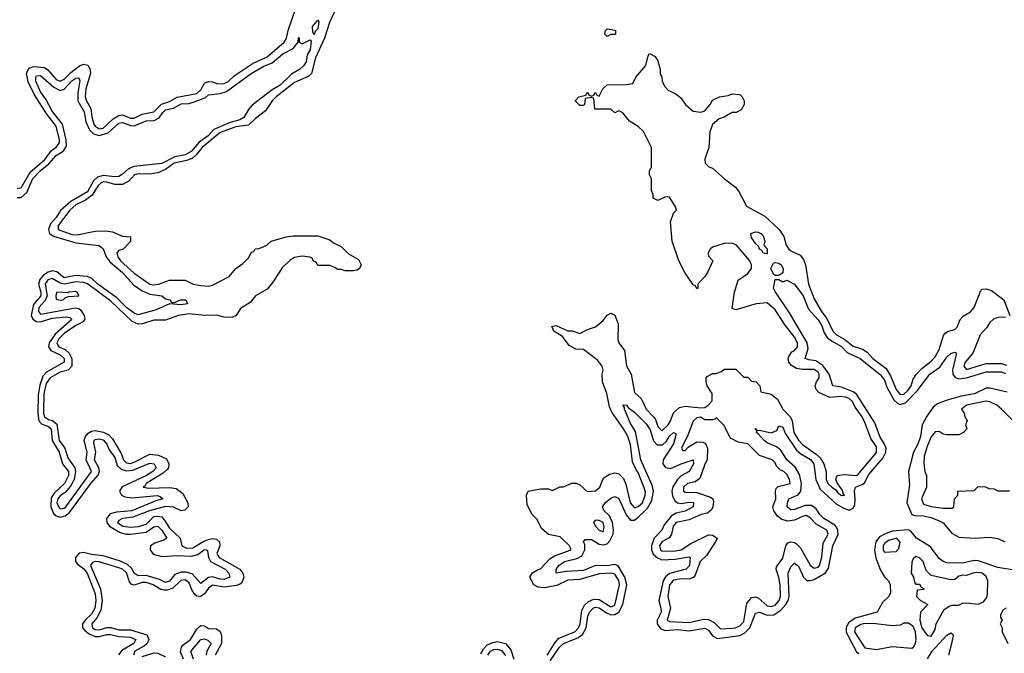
# Model space of a CAD drawing. Header units: inches. Extents: x 2710751 to 2829008, y 857003 to 965602.
# Tile 281 of 320: x 2786803 to 2791844, y 884679 to 887925. Entities that reach past the tile are written whole.
import ezdxf

# ---------------------------------------------------------------- set-up
doc = ezdxf.new("R2010")
doc.units = ezdxf.units.IN
doc.header["$MEASUREMENT"] = 0
doc.layers.add('C7888', color=7, linetype='Continuous')
doc.layers.add('C7898', color=7, linetype='Continuous')

msp = doc.modelspace()

# ---------------------------------------------------------------- linework, layer by layer
at = {"layer": 'C7888', "color": 2}
for points, elevation in [([(2788433, 888007), (2788389.2, 887910), (2788363.6, 887830), (2788318.2, 887730), (2788297.6, 887650), (2788283.7, 887636.3), (2788210, 887603.5), (2788115.3, 887530), (2788095.3, 887510), (2788061.3, 887458.7), (2788010, 887419.6), (2787975.3, 887384.7), (2787910, 887376), (2787830, 887347.2), (2787736.5, 887270), (2787706.9, 887233.1), (2787685.3, 887214.7), (2787656.7, 887203.3), (2787594.4, 887190), (2787550, 887158.2), (2787510, 887139.7), (2787470, 887134.3), (2787410, 887135.1), (2787391, 887130), (2787361.4, 887098.6), (2787330, 887081.3), (2787290, 887080.9), (2787250, 887092.3), (2787230, 887093.8), (2787220.4, 887090), (2787204.5, 887075.5), (2787174.5, 887025.5), (2787139.2, 887000.8), (2787090, 886976.2), (2787059.6, 886950), (2786999.6, 886870), (2787000.4, 886850), (2787070, 886824.2), (2787097.4, 886822.6), (2787190, 886841.6), (2787244.1, 886844.1), (2787277.6, 886837.6), (2787330, 886816), (2787370, 886812), (2787370, 886788), (2787332, 886750), (2787310, 886742), (2787301, 886730), (2787305.5, 886710), (2787319.3, 886690), (2787390, 886626.7), (2787470, 886570.7), (2787490, 886567.4), (2787515.3, 886570), (2787570, 886591), (2787650, 886591.3), (2787690.9, 886570.9), (2787730, 886563), (2787770, 886560.5), (2787790, 886565.5), (2787875.3, 886610), (2787910, 886651.3), (2787944.7, 886675.3), (2787974.6, 886705.4), (2787990, 886734), (2788002, 886738), (2788008.4, 886751.6), (2788027.3, 886752.7), (2788050, 886762), (2788070, 886772), (2788090, 886791.3), (2788166.6, 886813.4), (2788202.5, 886817.5), (2788330, 886818), (2788390, 886798), (2788410, 886782), (2788450, 886762), (2788486.4, 886726.4), (2788536.9, 886696.9), (2788552, 886670), (2788542, 886650), (2788530, 886642), (2788510, 886638), (2788470, 886638), (2788450, 886646), (2788430, 886646), (2788416.4, 886656.4), (2788390, 886666), (2788330, 886666), (2788322, 886682), (2788306, 886690), (2788302, 886702), (2788288, 886708), (2788250, 886714), (2788210, 886706.6), (2788187.1, 886692.9), (2788146, 886654), (2788099.2, 886580.8), (2788070, 886545.2), (2788010.8, 886510), (2787983, 886477), (2787933.7, 886446.3), (2787910.7, 886409.3), (2787890, 886399), (2787850, 886401.2), (2787811.8, 886411.8), (2787750.4, 886409.6), (2787670, 886418.7), (2787614.8, 886410), (2787550, 886385.1), (2787490, 886385.6), (2787432.6, 886367.4), (2787410, 886364.8), (2787378.2, 886378.2), (2787270, 886482.4), (2787150, 886571.7), (2787130, 886579), (2787090, 886581.7), (2787030, 886570.6), (2787010, 886575.7), (2786970, 886599.8), (2786947.5, 886592.5), (2786934.2, 886570), (2786943.2, 886510), (2786933.5, 886486.5), (2786901.5, 886450), (2786899.1, 886430), (2786910, 886416), (2787089.1, 886449.1), (2787105.4, 886445.4), (2787116.8, 886436.8), (2787134, 886410), (2787136.5, 886390), (2787124.3, 886375.7), (2787090, 886358.4), (2787030, 886316.8), (2787003.5, 886290), (2786992.7, 886270), (2786997.8, 886257.8), (2787003.1, 886250), (2787035.3, 886235.3), (2787057, 886217), (2787070.2, 886190), (2787070.2, 886150), (2787051, 886129), (2787010, 886119.4), (2786958.5, 886090), (2786939.3, 886060.7), (2786926.9, 886010), (2786924.6, 885910), (2786930, 885890.5), (2786950, 885876.5), (2786971.5, 885871.5), (2786993.4, 885853.4), (2787004.7, 885770), (2787033.6, 885730), (2787050, 885680.4), (2787085.4, 885630), (2787089.3, 885610), (2787082.6, 885570), (2787063.9, 885536.1), (2787036.4, 885503.6), (2787010, 885485.7), (2786997.6, 885470), (2786993.6, 885450), (2787004.7, 885424.7), (2787010, 885418.9), (2787030, 885422), (2787038.5, 885430), (2787170.8, 885610), (2787144.2, 885670), (2787148.5, 885710), (2787133.1, 885770), (2787139.7, 885790), (2787153.5, 885806.5), (2787170, 885816.9), (2787190, 885820.2), (2787232.6, 885812.6), (2787259, 885799), (2787278.1, 885778.1), (2787322.5, 885702.5), (2787334.3, 885670), (2787350, 885654.3), (2787370, 885652.4), (2787390, 885658.2), (2787470, 885699.1), (2787513.5, 885693.5), (2787555.5, 885675.5), (2787566, 885650), (2787564.2, 885630), (2787558.8, 885621.2), (2787538.3, 885601.7), (2787450.6, 885550), (2787444.4, 885535.6), (2787436, 885530), (2787464.9, 885524.9), (2787570, 885529.2), (2787604.2, 885524.2), (2787638.2, 885498.2), (2787664.4, 885450), (2787665.5, 885430), (2787648.2, 885411.8), (2787630, 885409.6), (2787590, 885427.8), (2787550, 885430.8), (2787467.7, 885410), (2787382.7, 885377.3), (2787330, 885369.6), (2787310, 885359.5), (2787303.1, 885350), (2787331, 885330), (2787370, 885325.8), (2787411.3, 885328.7), (2787450, 885340.8), (2787490, 885379.5), (2787510, 885382.7), (2787530, 885377.6), (2787543.5, 885363.5), (2787570, 885320.3), (2787625.3, 885270), (2787633, 885230), (2787657.2, 885217.2), (2787690, 885220.2), (2787746.1, 885253.9), (2787770, 885262.8), (2787790, 885266.7), (2787810, 885264.2), (2787826.7, 885250), (2787827.2, 885230), (2787811.8, 885190), (2787818.6, 885178.6), (2787824.9, 885170), (2787930.2, 885110.2), (2787945.7, 885090), (2787950.3, 885070), (2787939.9, 885040.1), (2787928.9, 885031.1), (2787913.1, 885026.9), (2787850, 885017.4), (2787790, 885028.3), (2787770, 885013.3), (2787750, 884983.6), (2787730, 884969.6), (2787710, 884971.5), (2787700.5, 884980.5), (2787684.2, 885004.2), (2787670, 885039.6), (2787650, 885055.1), (2787627.5, 885052.5), (2787587.3, 885012.7), (2787557.5, 885002.5), (2787542, 885002), (2787526.5, 885006.5), (2787487, 885030), (2787450, 885041.6), (2787430, 885041.8), (2787390, 885028.2), (2787374.3, 885034.3), (2787365.5, 885045.5), (2787350, 885091.1), (2787330, 885109.7), (2787310, 885117.4), (2787210, 885148.6), (2787190, 885149.7), (2787176, 885144), (2787165.7, 885130), (2787217.6, 885010), (2787225.5, 884950), (2787218.8, 884901.2), (2787198.7, 884861.3), (2787171.8, 884830), (2787175.3, 884810), (2787190, 884801.2), (2787210, 884798.8), (2787250, 884811.5), (2787270, 884811.5), (2787310, 884800.2), (2787370, 884799.3), (2787453.9, 884773.9), (2787464.9, 884750), (2787454.9, 884730), (2787442, 884718), (2787392.7, 884690), (2787384.9, 884670)], 6), ([(2786790, 887062.3), (2786810, 887063.1), (2786856.8, 887143.2), (2786931.4, 887208.6), (2786965.6, 887254.4), (2786990, 887271.8), (2787006.1, 887293.9), (2787006.4, 887310), (2786990, 887379.6), (2786941.3, 887441.3), (2786879.5, 887539.5), (2786846.6, 887606.6), (2786838.5, 887650), (2786850, 887675.8), (2786875.2, 887684.8), (2786930, 887680.2), (2786947.7, 887667.7), (2786990, 887618.3), (2787010, 887610.3), (2787030, 887619.6), (2787064.9, 887655.1), (2787110, 887689), (2787130, 887697.4), (2787152.1, 887692.1), (2787164.4, 887670), (2787165.2, 887650), (2787141.1, 887570), (2787138, 887530), (2787144.4, 887510), (2787168.1, 887470), (2787171.8, 887428.2), (2787183.2, 887390), (2787190, 887378.7), (2787210, 887366.5), (2787231.2, 887370), (2787282.4, 887417.6), (2787310, 887434.7), (2787330, 887436.9), (2787370, 887420.7), (2787390, 887420.7), (2787430, 887440.7), (2787490, 887453.4), (2787528.3, 887491.7), (2787570, 887505.4), (2787610, 887528.1), (2787710, 887546.4), (2787730, 887564.9), (2787750, 887599.3), (2787770, 887608.5), (2787790, 887606.7), (2787817, 887597), (2787850, 887598.3), (2787870, 887609), (2787901.8, 887638.2), (2787998.6, 887701.4), (2788070, 887734), (2788156.9, 887810), (2788169.7, 887830), (2788178, 887870), (2788216.5, 887983.5)], 6), ([(2786790, 887013.8), (2786810, 887013.6), (2786839.5, 887040.5), (2786870, 887111.5), (2786907.4, 887150), (2786952.8, 887187.2), (2786989.9, 887230.1), (2787027.5, 887252.5), (2787042.6, 887277.4), (2787040.7, 887310), (2787021.8, 887390), (2786970, 887456.9), (2786937.3, 887517.3), (2786910, 887556.2), (2786886.4, 887610), (2786885.1, 887630), (2786890, 887637.1), (2786910, 887638.7), (2786978.5, 887578.5), (2787010, 887561.7), (2787030.8, 887569.2), (2787070, 887611.6), (2787090, 887626), (2787106.4, 887626.4), (2787111.7, 887611.7), (2787100.2, 887550), (2787101.5, 887510), (2787133, 887453), (2787141.7, 887401.7), (2787160.3, 887360.3), (2787180.3, 887340.3), (2787210, 887331), (2787255.3, 887344.7), (2787310, 887394.7), (2787330, 887397.6), (2787370, 887382.4), (2787390, 887381.8), (2787450, 887406.5), (2787491.9, 887408.1), (2787517.3, 887422.7), (2787535.4, 887450), (2787550, 887462.7), (2787590, 887472.6), (2787630, 887494.2), (2787670, 887496.5), (2787726.1, 887513.9), (2787753.9, 887526.1), (2787770, 887539.5), (2787830, 887546.4), (2787862.6, 887557.4), (2787987.8, 887650), (2788050, 887685.3), (2788096.4, 887703.6), (2788150, 887750.3), (2788203.2, 887776.8), (2788229, 887810), (2788230, 887834), (2788234, 887830), (2788234, 887810), (2788250, 887802), (2788290, 887822), (2788294.8, 887814.8), (2788290.4, 887770.4), (2788275.6, 887744.4), (2788270, 887709), (2788257.3, 887690), (2788234.8, 887670), (2788194.4, 887645.6), (2788136.4, 887590), (2788095, 887565), (2787993.1, 887486.9), (2787974.4, 887465.6), (2787950, 887424.2), (2787930, 887411.6), (2787881.3, 887398.7), (2787797.4, 887362.6), (2787767.2, 887330), (2787722, 887298), (2787681.7, 887250), (2787650, 887233.1), (2787597.7, 887222.3), (2787530, 887187.9), (2787387.2, 887172.8), (2787359.7, 887160.3), (2787330, 887133.3), (2787310, 887122.3), (2787290, 887119.2), (2787230, 887126.5), (2787202.1, 887117.9), (2787181.3, 887098.7), (2787150, 887043.8), (2787065.5, 886994.5), (2787012.8, 886947.2), (2786990, 886911.5), (2786961.5, 886878.5), (2786951.3, 886850), (2786956.5, 886830), (2786975.6, 886815.6), (2787090, 886782.4), (2787210, 886767.7), (2787230, 886750.8), (2787245.3, 886710), (2787265.2, 886685.2), (2787330.2, 886630), (2787386.1, 886566.1), (2787430, 886536), (2787470, 886518.9), (2787531, 886510), (2787550, 886494.8), (2787574, 886490), (2787578, 886478), (2787590, 886474), (2787626, 886490), (2787654, 886490), (2787662, 886470), (2787630, 886465.1), (2787570, 886469.2), (2787501.4, 886438.6), (2787410, 886413.3), (2787390, 886422), (2787350, 886451.3), (2787300, 886500), (2787203.5, 886570), (2787170, 886600.4), (2787150, 886609.8), (2787090, 886614.8), (2787030, 886603.5), (2786993.4, 886633.4), (2786970, 886638.7), (2786948.6, 886631.4), (2786924.5, 886615.5), (2786906.1, 886593.9), (2786899.7, 886570), (2786911.8, 886530), (2786911.9, 886510), (2786874.2, 886465.8), (2786861.3, 886410), (2786870.2, 886390.2), (2786890, 886378.6), (2786910, 886377.8), (2786970, 886396.5), (2787042.8, 886402.8), (2787059.5, 886399.5), (2787070.4, 886390), (2786985.2, 886314.8), (2786953.2, 886270), (2786951.3, 886250), (2786962, 886230), (2787010, 886208.5), (2787030.2, 886190), (2787030.3, 886170), (2786941, 886119), (2786921.5, 886098.5), (2786906.8, 886053.2), (2786898.1, 886001.9), (2786896.1, 885910), (2786901.8, 885870), (2786914.2, 885854.2), (2786950, 885841.5), (2786964.2, 885830), (2786969.3, 885769.3), (2787005.2, 885710), (2787023.1, 885650), (2787053.2, 885610), (2787053.8, 885590), (2787032.3, 885550), (2786979.6, 885500.4), (2786963.9, 885476.1), (2786962.8, 885430), (2786976.3, 885396.3), (2786990, 885383.1), (2787010, 885376.5), (2787036.2, 885383.8), (2787058.9, 885401.1), (2787166.8, 885550), (2787203.9, 885590), (2787211.1, 885610), (2787208.9, 885628.9), (2787186.2, 885670), (2787193, 885710), (2787182.3, 885757.7), (2787184.2, 885770), (2787190, 885774.6), (2787210, 885778.5), (2787230, 885773.6), (2787250, 885750.4), (2787261.8, 885721.8), (2787290, 885682), (2787301.7, 885641.7), (2787322, 885622), (2787350, 885614.2), (2787382.2, 885617.8), (2787470, 885652.9), (2787490.7, 885650), (2787501.6, 885630), (2787484.4, 885610), (2787452.4, 885590), (2787327.3, 885532.7), (2787314.9, 885510), (2787323.8, 885490), (2787341.3, 885481.3), (2787376.4, 885476.4), (2787507.3, 885487.3), (2787522.8, 885482.8), (2787536, 885470), (2787499.3, 885460.7), (2787377.3, 885410), (2787298.2, 885401.8), (2787266.5, 885393.5), (2787247.2, 885370), (2787248.8, 885350), (2787263.7, 885330), (2787318.2, 885298.2), (2787350, 885290.2), (2787370, 885290.2), (2787450, 885299.6), (2787490, 885326.7), (2787510, 885330.3), (2787530, 885310.4), (2787556.4, 885270), (2787541.2, 885258.8), (2787495.6, 885244.4), (2787472.7, 885230), (2787470.3, 885210), (2787487.1, 885187.1), (2787530, 885175.5), (2787610, 885180.2), (2787683.5, 885176.5), (2787714.3, 885185.7), (2787750, 885211.5), (2787758, 885210), (2787765.2, 885205.2), (2787770.2, 885170), (2787780.4, 885150), (2787854.9, 885110), (2787874.4, 885090), (2787879.3, 885070), (2787850, 885056.9), (2787830, 885058.5), (2787790, 885071.3), (2787770, 885068.5), (2787730, 885037), (2787685.9, 885085.9), (2787655.5, 885095.5), (2787630, 885094.8), (2787597.6, 885082.4), (2787570, 885048.3), (2787550, 885042.6), (2787518, 885058), (2787450, 885078.7), (2787410, 885075.4), (2787390, 885089.6), (2787376.1, 885116.1), (2787355.1, 885135.1), (2787313.5, 885153.5), (2787230, 885179.3), (2787170, 885185.3), (2787130, 885195.6), (2787107.6, 885192.4), (2787088.9, 885170), (2787088.9, 885150), (2787097.1, 885137.1), (2787131.9, 885111.9), (2787149, 885090), (2787190, 884984.7), (2787193.5, 884950), (2787187.7, 884910), (2787170, 884879.7), (2787138, 884850), (2787124.6, 884830), (2787125.3, 884810), (2787136.1, 884796.1), (2787159.3, 884779.3), (2787190, 884765.8), (2787210, 884764.7), (2787250, 884775), (2787270, 884775), (2787310, 884764.7), (2787370, 884762.3), (2787398, 884750), (2787388, 884730), (2787326.5, 884693.5), (2787309.1, 884670.9)], 2), ([(2790000, 887346), (2789998, 887350), (2789970, 887378), (2789925.6, 887405.6), (2789890, 887448), (2789870, 887458), (2789850, 887448), (2789830, 887466), (2789747.3, 887467.3), (2789742, 887522), (2789730, 887526), (2789698, 887522), (2789694, 887490), (2789690, 887486), (2789670, 887486), (2789648.4, 887508.4), (2789648.4, 887511.6), (2789666, 887530), (2789702, 887538), (2789710, 887554), (2789718, 887538), (2789730, 887534), (2789742, 887538), (2789750, 887552), (2789758, 887538), (2789770, 887534), (2789789.1, 887570.9), (2789810, 887591.3), (2789907.3, 887592.7), (2789942, 887598), (2789958, 887630), (2790000, 887679.7)], 6), ([(2790000, 885526.3), (2789970, 885606), (2789959.5, 885619.5), (2789941, 885661), (2789930, 885748.7), (2789916, 885790), (2789894, 885830), (2789834.6, 885914.6), (2789822.6, 885942.6), (2789809.6, 886010), (2789787.3, 886070), (2789785.6, 886110), (2789789.5, 886130), (2789785.1, 886150), (2789761, 886181), (2789690, 886235.3), (2789650, 886238), (2789616.4, 886256.4), (2789582, 886302), (2789538, 886330), (2789527.3, 886352.7), (2789550, 886358), (2789610, 886332), (2789631.1, 886331.1), (2789670, 886318), (2789710, 886338), (2789750, 886351.3), (2789790, 886384.7), (2789810, 886412), (2789830, 886422), (2789850, 886412), (2789866.4, 886366.4), (2789865.5, 886285.5), (2789870.8, 886270), (2789898.8, 886230), (2789910, 886152), (2789934, 886110), (2789950, 886016), (2789984.9, 885984.9), (2790000, 885952.5)], 6), ([(2790000, 885631.2), (2789982.4, 885670), (2789955.8, 885815.8), (2789930, 885857.2), (2789899, 885930), (2789899, 885939), (2789890, 885952), (2789910, 885950.8), (2789918, 885938), (2789950, 885914.8), (2790000, 885865.4)], 2), ([(2789502.7, 884670), (2789544.6, 884735.4), (2789563.2, 884756.8), (2789645.1, 884790), (2789664, 884810), (2789671.6, 884830), (2789681.4, 884898.6), (2789694.6, 884925.4), (2789714.7, 884945.3), (2789743.1, 884956.9), (2789770, 884955.3), (2789830, 884918), (2789850, 884925.3), (2789872.9, 885030), (2789870, 885052), (2789850, 885084.5), (2789835.3, 885090), (2789770, 885086), (2789670, 885056.9), (2789610, 885054.5), (2789553, 885027), (2789490, 885014), (2789457.5, 885017.5), (2789435.3, 885030), (2789415.3, 885070), (2789428.9, 885091.1), (2789453.2, 885106.8), (2789470, 885111.3), (2789517.4, 885162.6), (2789540.6, 885179.4), (2789626, 885210), (2789618.4, 885230), (2789570, 885276), (2789510, 885288), (2789476.4, 885316.4), (2789450, 885366), (2789426, 885390), (2789400.4, 885440.4), (2789398, 885490), (2789406, 885510), (2789470, 885522), (2789510, 885522), (2789530, 885514), (2789568.4, 885531.6), (2789587.3, 885532.7), (2789630, 885551.3), (2789651.1, 885551.1), (2789670, 885542), (2789707.5, 885507.5), (2789750, 885510.8), (2789773.2, 885530), (2789789.2, 885570), (2789798.6, 885581.4), (2789822.5, 885597.5), (2789850, 885604), (2789870, 885598.8), (2789894.4, 885574.4), (2789906.4, 885546.4), (2789928.9, 885450), (2789950, 885423.8), (2789970, 885430.6), (2789990.9, 885450), (2790000, 885474.7)], 6), ([(2789519.3, 884640.7), (2789566.8, 884710), (2789587.1, 884730), (2789660.6, 884759.4), (2789684, 884776), (2789703.1, 884810), (2789710.9, 884870), (2789719.8, 884890), (2789738.4, 884910), (2789750, 884915.2), (2789770, 884913), (2789807.1, 884887.1), (2789830, 884876.9), (2789850, 884877.6), (2789869.9, 884890.1), (2789890.7, 884929.3), (2789911.1, 885030), (2789901.8, 885070), (2789867, 885127), (2789850, 885134), (2789810, 885127.9), (2789750, 885128.7), (2789690, 885103.8), (2789601.5, 885098.5), (2789550, 885089.5), (2789549.5, 885109.5), (2789562.9, 885130), (2789592.7, 885150), (2789655.8, 885164.2), (2789681.3, 885178.7), (2789696.2, 885210), (2789696, 885236), (2789689.1, 885250.9), (2789698, 885262), (2789730, 885262.8), (2789770, 885237.6), (2789790, 885234.3), (2789810, 885239.5), (2789825, 885255), (2789840.8, 885290), (2789843.1, 885310), (2789838.7, 885350), (2789822.9, 885382.9), (2789794.7, 885410), (2789786, 885430), (2789799.6, 885450), (2789830, 885474), (2789850, 885483.1), (2789870, 885472.4), (2789908.3, 885388.3), (2789930, 885362), (2789950, 885361.1), (2789970, 885376), (2790000, 885406.3)], 2), ([(2787640.9, 884650), (2787627, 884687), (2787631.1, 884710), (2787638.8, 884721.2), (2787678.3, 884750), (2787710, 884803.8), (2787723.5, 884816.5), (2787730, 884821.6), (2787750, 884819.3), (2787770, 884806.4), (2787810, 884805.5), (2787830, 884790.7), (2787836.9, 884770), (2787836.1, 884730), (2787803.6, 884670)], 6), ([(2787693.7, 884650), (2787679.7, 884690), (2787683.8, 884696.2), (2787730, 884750.4), (2787750, 884753.4), (2787766.9, 884746.9), (2787783, 884730), (2787761.7, 884690), (2787758, 884670)], 2), ([(2789163.2, 884676.8), (2789177, 884703), (2789196.8, 884723.2), (2789225.2, 884734.8), (2789250, 884739.1), (2789290, 884728.9), (2789316.6, 884696.6), (2789333.6, 884650)], 6), ([(2787430, 884663.8), (2787490, 884682), (2787510, 884680.2), (2787550, 884661.8)], 6), ([(2789200.4, 884670), (2789213.3, 884690), (2789230, 884699.7), (2789250, 884701.3), (2789270, 884693.6), (2789290, 884668)], 2)]:
    msp.add_lwpolyline(points, dxfattribs=dict(at, elevation=elevation))
for points, elevation in [([(2788310, 887848), (2788303.1, 887863.1), (2788302, 887890), (2788330, 887922), (2788334, 887914), (2788330, 887878), (2788315.3, 887864.7)], 2), ([(2789810, 887838), (2789798, 887850), (2789802, 887870), (2789810, 887878), (2789850, 887872), (2789854, 887870), (2789854, 887850), (2789850, 887849), (2789830, 887848.7)], 6), ([(2787090, 886532), (2787054, 886530), (2787050, 886526), (2786994, 886530), (2786988.4, 886511.6), (2786990, 886494), (2787010, 886487.7), (2787026, 886490), (2787038, 886502), (2787053.6, 886506.4), (2787106, 886510), (2787098, 886530)], 10), ([(2789750, 885362), (2789741, 885350), (2789751, 885330), (2789770, 885311), (2789790, 885301), (2789795.3, 885324.7), (2789790, 885348.7), (2789770, 885359.3)], 6)]:
    msp.add_lwpolyline(points, close=True, dxfattribs=dict(at, elevation=elevation))
at = {"layer": 'C7898', "color": 2}
for points, elevation in [([(2790000, 887679.7), (2790008.7, 887690), (2790020.4, 887739.6), (2790028, 887752), (2790056.9, 887736.9), (2790070, 887714), (2790082, 887670), (2790082, 887650), (2790091.1, 887631.1), (2790091.3, 887610), (2790104.5, 887584.5), (2790123.4, 887563.4), (2790163.5, 887543.5), (2790186.4, 887526.4), (2790211.3, 887490), (2790250, 887456), (2790290, 887451), (2790310, 887458), (2790338, 887490), (2790350, 887512), (2790386, 887530), (2790430, 887536), (2790450, 887544.7), (2790490, 887542), (2790502, 887530), (2790512, 887510), (2790512, 887490), (2790496.9, 887463.1), (2790471, 887449), (2790450, 887449), (2790410, 887425.2), (2790383.5, 887416.5), (2790350, 887388.7), (2790336.3, 887350), (2790330.8, 887270), (2790311, 887210), (2790312, 887190), (2790331.1, 887171.1), (2790350, 887164.7), (2790411, 887110), (2790467.2, 887067.2), (2790485.3, 887045.3), (2790524, 886970), (2790618, 886918), (2790691.3, 886850), (2790714.4, 886814.4), (2790727.3, 886770), (2790741, 886750), (2790750, 886741), (2790798.4, 886718.4), (2790816.1, 886696.1), (2790825.5, 886670), (2790841.6, 886570), (2790870, 886494.8), (2790907.7, 886430), (2790934.7, 886394.7), (2790965.5, 886330), (2790985.3, 886310), (2791027, 886287), (2791070, 886252.7), (2791116.9, 886236.9), (2791141.4, 886221.4), (2791170, 886188.7), (2791238, 886138), (2791261.4, 886101.4), (2791289.2, 886030), (2791310, 886004.6), (2791330, 886006.5), (2791350, 886026), (2791366.3, 886050), (2791376.9, 886083.1), (2791392.6, 886107.4), (2791421.5, 886138.5), (2791470, 886175.5), (2791490, 886197.3), (2791510, 886236), (2791531.9, 886308.1), (2791540.7, 886319.3), (2791552.1, 886327.9), (2791590, 886337.3), (2791602.7, 886350), (2791617.2, 886390), (2791633.6, 886406.4), (2791670, 886428), (2791689.4, 886450), (2791722.7, 886537.3), (2791730, 886544.7), (2791750, 886546.8), (2791778.5, 886538.5), (2791841, 886490), (2791871.3, 886410)], 6), ([(2790000, 885952.5), (2790010.5, 885930), (2790049.2, 885889.2), (2790057.5, 885877.5), (2790070, 885841), (2790090, 885819.1), (2790122.9, 885850), (2790135.1, 885870), (2790149.4, 885910.6), (2790180.7, 885939.3), (2790210, 885946), (2790290, 885936), (2790310, 885938), (2790328, 885950), (2790348, 885972), (2790348, 886010), (2790322, 886050), (2790318, 886070), (2790318, 886090), (2790323.1, 886096.9), (2790350, 886112), (2790367.3, 886112.7), (2790396.4, 886123.6), (2790410, 886134), (2790470, 886134), (2790510, 886094), (2790530, 886094), (2790550, 886074), (2790574, 886070), (2790592, 886050), (2790598, 886018), (2790650, 886006.8), (2790682, 885982), (2790710.6, 885930), (2790749.1, 885889.1), (2790758, 885870), (2790766.3, 885810), (2790790, 885770.7), (2790810, 885748.7), (2790880.2, 885700.2), (2790900.8, 885680.8), (2790920.4, 885650), (2790931.6, 885608.4), (2790931.3, 885570), (2790940.7, 885550), (2790961, 885530), (2790979.3, 885519.3), (2790990, 885502.8), (2791010, 885487.3), (2791026, 885490), (2791018, 885498), (2791017.2, 885510), (2791010, 885522), (2790988.9, 885548.9), (2790982, 885570), (2790988, 885590), (2791024.5, 885595.5), (2791090, 885590.7), (2791190, 885708), (2791190, 885737.2), (2791159.7, 885779.7), (2791130, 885861.2), (2791115.4, 885890), (2791080, 885940), (2791067.3, 885970), (2791050, 885984.2), (2791030, 885992.1), (2791004.6, 885995.4), (2790950, 885989.5), (2790894.9, 886014.9), (2790880.9, 886030), (2790876.2, 886050), (2790882, 886070), (2790896.2, 886090), (2790896.3, 886110), (2790890, 886119.5), (2790870, 886133.7), (2790810, 886132.3), (2790779.1, 886139.1), (2790754, 886154), (2790740.9, 886170), (2790737, 886190), (2790740.1, 886199.9), (2790756.2, 886223.8), (2790770, 886231), (2790785.2, 886250), (2790784.5, 886270), (2790770, 886298), (2790721, 886361), (2790670, 886438), (2790630, 886474), (2790574, 886470), (2790470, 886438), (2790450, 886446), (2790462, 886530), (2790482, 886590), (2790530, 886624.7), (2790549, 886650), (2790549, 886670), (2790541.2, 886690), (2790472.7, 886770), (2790450, 886779.5), (2790410, 886778), (2790350, 886759), (2790338, 886750), (2790326.8, 886730), (2790330, 886714), (2790352, 886690), (2790324.7, 886630), (2790311, 886609), (2790274, 886570), (2790274, 886550), (2790270, 886546), (2790262, 886562), (2790250, 886566), (2790208.7, 886630), (2790177.2, 886690), (2790142.7, 886790), (2790134, 886890), (2790150, 886934), (2790166, 886950), (2790158, 886970), (2790130, 887015.3), (2790110, 887018), (2790070, 886998), (2790046, 887010), (2790046, 887030), (2790038, 887050), (2790038, 887110), (2790028, 887130), (2790028, 887150), (2790038, 887170), (2790038, 887270), (2790000, 887346)], 6), ([(2790000, 885865.4), (2790010, 885855.5), (2790030, 885824), (2790047, 885767), (2790066.9, 885746.9), (2790093.4, 885746.6), (2790114.8, 885765.2), (2790128.4, 885790), (2790150, 885810.4), (2790163.6, 885803.6), (2790150, 885752.7), (2790096.9, 885670), (2790095.6, 885650), (2790110, 885630.4), (2790134.2, 885625.8), (2790189.3, 885650), (2790250.6, 885670), (2790251.8, 885650), (2790230.4, 885610), (2790190, 885588.5), (2790170.3, 885570), (2790147.4, 885532.6), (2790142.4, 885510), (2790144.3, 885484.3), (2790158, 885458), (2790170, 885450.2), (2790190, 885446), (2790230, 885453.8), (2790250, 885451.6), (2790253, 885450), (2790250.5, 885430), (2790210, 885407.7), (2790163, 885397), (2790138.6, 885381.4), (2790103.1, 885336.9), (2790090, 885309.6), (2790051.5, 885268.5), (2790036.9, 885230), (2790038.2, 885210), (2790046.9, 885186.9), (2790067.6, 885167.6), (2790090, 885158.6), (2790158, 885162), (2790230, 885174), (2790236.3, 885170), (2790231.3, 885130), (2790214.4, 885110), (2790130, 885087.6), (2790109.3, 885070.7), (2790097.6, 885050), (2790075.5, 884950), (2790086, 884910), (2790086.3, 884890), (2790066.3, 884850), (2790066, 884830), (2790085.1, 884805.1), (2790110, 884796.9), (2790170, 884800.7), (2790230, 884794.7), (2790310, 884807.6), (2790330, 884798), (2790349.3, 884769.3), (2790374.8, 884754.8), (2790490, 884771.3), (2790515.1, 884784.9), (2790540.4, 884810), (2790570, 884884.9), (2790590, 884890.3), (2790630, 884874.4), (2790663, 884877), (2790698.9, 884901.1), (2790725.3, 884930), (2790738, 884950), (2790741.8, 884970), (2790736.9, 885090), (2790750, 885123), (2790770, 885140.5), (2790790, 885125.5), (2790815.3, 885070), (2790833, 885053), (2790850, 885051.5), (2790870, 885058), (2790929.1, 885090.9), (2790944.1, 885115.9), (2790966.6, 885230), (2790992.7, 885287.3), (2790991.1, 885310), (2790984.7, 885324.7), (2790975.9, 885335.9), (2790919.7, 885370), (2790899.7, 885390), (2790880.1, 885420.1), (2790855.8, 885435.8), (2790823.4, 885436.6), (2790770, 885416.4), (2790750, 885413.6), (2790731.8, 885430), (2790733, 885450), (2790740.7, 885470), (2790788.9, 885491.1), (2790802.3, 885510), (2790805.6, 885550), (2790794.6, 885594.6), (2790772.5, 885632.5), (2790729.9, 885669.9), (2790699.1, 885719.1), (2790676.8, 885736.8), (2790630, 885756.9), (2790614, 885770), (2790584.4, 885804.4), (2790574, 885810), (2790578, 885818), (2790569.1, 885829.1), (2790566, 885830), (2790572, 885830), (2790581, 885821), (2790590, 885822.8), (2790650, 885808.5), (2790678.9, 885821.1), (2790690, 885844.7), (2790710, 885838), (2790722.9, 885802.9), (2790779.7, 885719.7), (2790801.4, 885701.4), (2790851.4, 885671.4), (2790868.8, 885650), (2790879.6, 885570), (2790900.7, 885520.7), (2790983.9, 885443.9), (2791022, 885422), (2791050, 885412.9), (2791070, 885423), (2791078.2, 885441.8), (2791080.8, 885470), (2791076.9, 885510), (2791082, 885530), (2791116.6, 885543.4), (2791127.8, 885552.2), (2791150, 885595.3), (2791221, 885679), (2791237.3, 885710), (2791238, 885730), (2791230.7, 885750.7), (2791205.6, 885790), (2791180.5, 885860.5), (2791086.9, 886006.9), (2791070, 886019.2), (2791010, 886042.7), (2790966, 886050), (2790947.4, 886110), (2790914.3, 886154.3), (2790878, 886178), (2790842.5, 886182.5), (2790823.7, 886190), (2790838.8, 886241.2), (2790833.6, 886270), (2790743.5, 886423.5), (2790670, 886533.2), (2790661.6, 886550), (2790670, 886594), (2790690, 886594), (2790710, 886582), (2790730, 886591.3), (2790770, 886570.6), (2790814.6, 886510), (2790841.7, 886441.7), (2790890, 886387.7), (2790910, 886356.3), (2790921.8, 886321.8), (2790937.5, 886297.5), (2790959.4, 886279.4), (2791010, 886250.2), (2791039.4, 886219.4), (2791105.5, 886190), (2791210, 886105.7), (2791230, 886079.3), (2791242.7, 886042.7), (2791278, 885978), (2791298.2, 885958.2), (2791310, 885954), (2791337.5, 885962.5), (2791396.9, 886023.1), (2791463, 886110), (2791514.2, 886145.8), (2791550, 886196.3), (2791570, 886214.8), (2791590, 886222), (2791598, 886218), (2791598, 886210), (2791577.6, 886130), (2791579.3, 886110), (2791591.9, 886091.9), (2791610, 886084.9), (2791650, 886090.2), (2791750, 886121.5), (2791830, 886120.9), (2791850, 886112.6)], 2), ([(2791850, 886401.2), (2791810, 886399.6), (2791789, 886391), (2791770, 886374.5), (2791753.3, 886346.7), (2791719.5, 886310), (2791683.2, 886216.8), (2791643.1, 886170), (2791635.8, 886150), (2791650, 886132.7), (2791750, 886163.9), (2791830, 886164.4), (2791854.7, 886154.7)], 6), ([(2791857.5, 886017.5), (2791770, 886037), (2791750, 886037), (2791691.1, 886008.9), (2791623.4, 885996.6), (2791545.8, 885974.2), (2791502.3, 885957.7), (2791479.9, 885940.1), (2791446.5, 885893.5), (2791423.7, 885850), (2791414, 885790), (2791400.3, 885750), (2791378.7, 885710), (2791352.9, 885610), (2791357.7, 885542.3), (2791344.4, 885450), (2791370, 885391), (2791385.2, 885385.2), (2791430, 885384.4), (2791470, 885374.7), (2791510, 885358.3), (2791530, 885347), (2791574.4, 885294.4), (2791610, 885273.8), (2791690, 885268.7), (2791770, 885274.9), (2791810, 885268.2), (2791846.8, 885250)], 2), ([(2791888.7, 885870), (2791829.3, 885930), (2791806, 885950), (2791770, 885967.3), (2791750, 885971.2), (2791650, 885951.2), (2791624.7, 885930), (2791638, 885910), (2791642, 885890), (2791654, 885870), (2791644.7, 885850), (2791652, 885830), (2791634, 885810), (2791610, 885798), (2791550, 885798), (2791530, 885802), (2791510, 885815.3), (2791490, 885814), (2791470, 885789), (2791450, 885744), (2791433.4, 885690), (2791430.9, 885650.9), (2791436, 885610), (2791444.7, 885590), (2791446, 885530), (2791419.1, 885470), (2791430, 885444), (2791470, 885431.3), (2791530, 885422.8), (2791576.4, 885423.6), (2791586, 885430), (2791588, 885470), (2791606, 885490), (2791606, 885510), (2791690, 885514), (2791710, 885534), (2791747.3, 885532.7), (2791763.6, 885523.6), (2791790, 885522), (2791810, 885512), (2791870, 885512)], 6), ([(2790000, 885406.3), (2790016.8, 885423.2), (2790038.4, 885461.6), (2790047.1, 885510), (2790040.9, 885540.9), (2790000, 885631.2)], 2), ([(2790000, 885474.7), (2790005.6, 885490), (2790007.2, 885507.2), (2790000, 885526.3)], 6), ([(2791903.7, 885103.7), (2791810, 885119.6), (2791710, 885153), (2791690, 885154.3), (2791630, 885141), (2791550, 885143.1), (2791529.8, 885149.8), (2791510, 885165.6), (2791465.3, 885225.3), (2791394, 885270), (2791364.8, 885304.8), (2791352.5, 885312.5), (2791270, 885304.4), (2791230.1, 885289.9), (2791204.8, 885275.2), (2791186.7, 885250), (2791178.8, 885210), (2791186.4, 885166.4), (2791210, 885106), (2791230, 885070.8), (2791250.3, 885050.3), (2791259.5, 885030), (2791260.3, 884990), (2791252.2, 884970), (2791219.6, 884940.4), (2791193.4, 884890), (2791080.6, 884859.4), (2791045.2, 884834.8), (2791033.4, 884810), (2791034.2, 884790), (2791042, 884770), (2791087.6, 884687.6), (2791098.3, 884678.3)], 2), ([(2791854, 884910), (2791838, 884902), (2791823.6, 884876.4), (2791823.6, 884863.6), (2791832, 884850), (2791822, 884830), (2791832, 884810), (2791832, 884790), (2791862, 884730)], 6), ([(2791450, 884650.7), (2791473.6, 884690), (2791550, 884772.2), (2791570, 884784.9), (2791578.3, 884778.3), (2791581.6, 884770), (2791578.9, 884750), (2791558, 884670)], 2)]:
    msp.add_lwpolyline(points, dxfattribs=dict(at, elevation=elevation))
for points, elevation in [([(2790630, 886726), (2790610, 886728.7), (2790602, 886742), (2790590, 886748.7), (2790584.7, 886764.7), (2790570, 886778), (2790548.7, 886810), (2790546, 886830), (2790570, 886838), (2790584, 886836), (2790598, 886830), (2790610, 886818), (2790618, 886790), (2790612, 886770), (2790630, 886752)], 2), ([(2790670, 886615.3), (2790662, 886622), (2790649.2, 886650), (2790662, 886678), (2790670, 886681), (2790690, 886677.3), (2790701, 886670), (2790710.8, 886650), (2790710, 886628), (2790690, 886615.3)], 2), ([(2790288.9, 885888.9), (2790270, 885885.2), (2790250, 885869.2), (2790223.1, 885796.9), (2790191.3, 885730), (2790198, 885718), (2790210, 885718.8), (2790224.8, 885735.2), (2790270, 885762), (2790300.7, 885760.7), (2790313.7, 885753.7), (2790324, 885730), (2790322, 885670), (2790310, 885648.7), (2790285.8, 885574.2), (2790261.6, 885558.4), (2790221, 885550), (2790202, 885530), (2790201, 885510), (2790210, 885504), (2790270, 885503.8), (2790339.9, 885479.9), (2790351.3, 885470), (2790354.8, 885454.8), (2790351, 885430), (2790345.5, 885414.5), (2790323.4, 885396.6), (2790292, 885390), (2790230, 885362.7), (2790164.4, 885350), (2790148.8, 885330), (2790139.1, 885290), (2790128.8, 885271.2), (2790090, 885251.1), (2790078.7, 885230), (2790083.7, 885210), (2790090, 885203.7), (2790150, 885202.3), (2790189, 885210), (2790238.6, 885241.4), (2790330, 885286), (2790350, 885284.7), (2790374, 885270), (2790366, 885250), (2790319.2, 885180.8), (2790287.2, 885150), (2790260.9, 885079.1), (2790252.5, 885067.5), (2790230, 885058.4), (2790190, 885061.3), (2790150, 885053.5), (2790130.4, 885030), (2790120.3, 884970), (2790134.9, 884910), (2790117.3, 884850), (2790130, 884843.1), (2790230, 884836.4), (2790305.6, 884854.4), (2790330, 884853), (2790357.7, 884837.7), (2790390, 884804.4), (2790450, 884807.6), (2790468, 884810), (2790490, 884820.5), (2790510, 884842.8), (2790526.2, 884933.8), (2790550, 884964.9), (2790570, 884968), (2790582.8, 884962.8), (2790630, 884922.4), (2790650, 884918.4), (2790670, 884926), (2790691.1, 884950), (2790698, 884970), (2790695.4, 885030), (2790690, 885068), (2790676, 885110), (2790677.2, 885122.8), (2790710, 885166), (2790726, 885230), (2790735.5, 885244.5), (2790750, 885251), (2790770, 885247.3), (2790780.5, 885240.5), (2790800.4, 885220.4), (2790850, 885131), (2790870, 885116), (2790890, 885120.7), (2790897, 885130), (2790910, 885172), (2790916.2, 885243.8), (2790941.2, 885290), (2790935.1, 885310), (2790880.5, 885340.5), (2790850, 885372.7), (2790830, 885385.2), (2790810, 885380.9), (2790770, 885360.9), (2790736.2, 885356.2), (2790704.8, 885364.8), (2790682, 885382), (2790664, 885410), (2790659, 885430), (2790674, 885470), (2790672.3, 885510), (2790676, 885524), (2790686.3, 885533.7), (2790748, 885550), (2790744, 885570), (2790730, 885595.3), (2790715.3, 885610), (2790697.2, 885617.2), (2790677.2, 885637.2), (2790670, 885655.3), (2790655.3, 885670), (2790590, 885693.2), (2790530, 885753.2), (2790480.4, 885760.4), (2790442, 885782), (2790408.4, 885848.4), (2790370, 885886), (2790362, 885878), (2790350, 885875.3), (2790310, 885875.3)], 6), ([(2791292.7, 885270), (2791250, 885256.4), (2791230, 885242.7), (2791224.2, 885230), (2791223.1, 885210), (2791230, 885197.3), (2791290, 885200.7), (2791303.6, 885216.4), (2791311.3, 885248.7)], 6), ([(2791390, 885175.3), (2791376.9, 885163.1), (2791370, 885146), (2791366, 885090), (2791378, 885070), (2791383.6, 885043.6), (2791390, 885034), (2791410, 885034), (2791418, 885018), (2791434, 885010), (2791430, 885006), (2791398, 885002), (2791394, 884970), (2791414, 884950), (2791452, 884930), (2791414, 884890), (2791412, 884850), (2791422, 884810), (2791441.4, 884781.4), (2791450, 884771.3), (2791470, 884767.3), (2791490, 884802), (2791495.3, 884830), (2791528.4, 884891.6), (2791536.4, 884903.6), (2791560.2, 884919.8), (2791574.6, 884925.4), (2791610, 884926), (2791630, 884936), (2791650, 884938), (2791710, 884931.3), (2791737.2, 884942.8), (2791754, 884966), (2791758, 884982), (2791759.3, 885050), (2791750, 885072.7), (2791730, 885089.2), (2791710, 885093.6), (2791682, 885090), (2791650, 885077.2), (2791630, 885079), (2791610, 885074), (2791590, 885058), (2791570, 885055.3), (2791470, 885078), (2791444, 885104), (2791428, 885150), (2791410, 885168)], 6), ([(2791353.2, 884833.2), (2791330, 884833.2), (2791310, 884824), (2791270, 884819.3), (2791186, 884830), (2791130, 884832), (2791110, 884827.8), (2791080.4, 884810), (2791077, 884790), (2791130, 884707.8), (2791190, 884698.3), (2791270, 884714.9), (2791370, 884705.5), (2791379, 884710), (2791389.2, 884730), (2791393.2, 884750), (2791389, 884790), (2791377.2, 884817.2)], 6)]:
    msp.add_lwpolyline(points, close=True, dxfattribs=dict(at, elevation=elevation))

doc.saveas('drawing.dxf')
